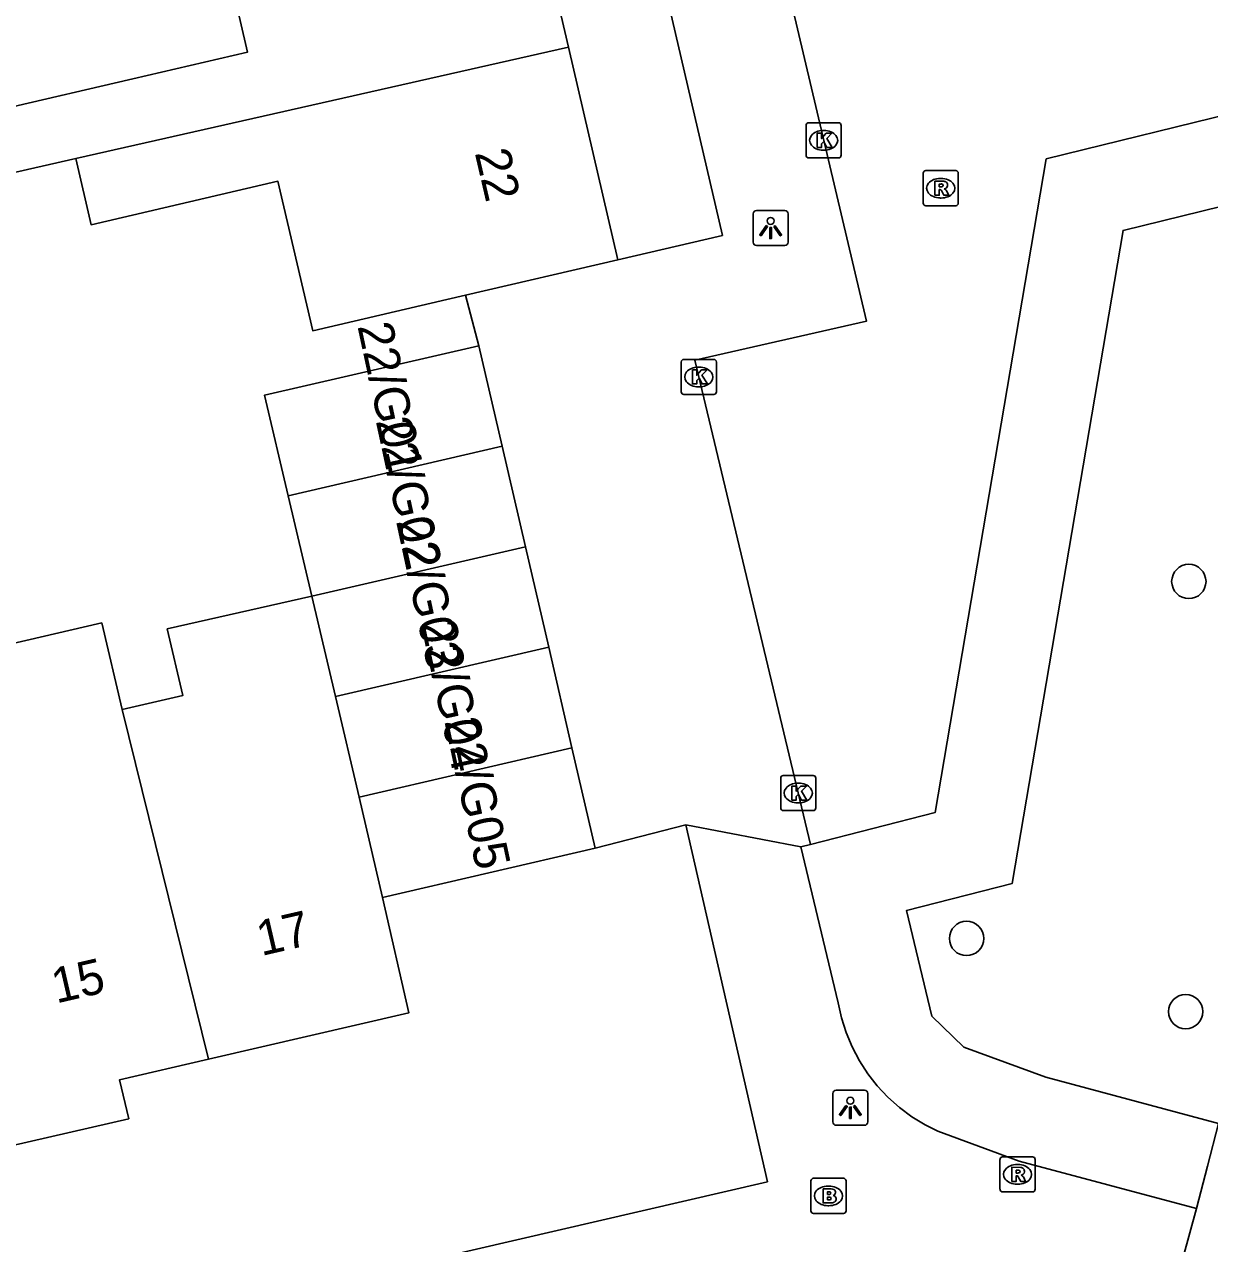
# Model space of a CAD drawing. Extents: x 158038 to 159242, y 380133 to 381214.
# Drawn here: x 158660.64 to 158694.4, y 380797.38 to 380832.1 of the extents above; entities that cross this region are included whole.
import ezdxf

# ---------------------------------------------------------------- set-up
doc = ezdxf.new("R2010")
doc.units = 0
for name, color, linetype in [('IMGEO_Boom', 7, 'Continuous'), ('IMGEO_Brandkraan', 7, 'Continuous'), ('IMGEO_Fietspad_open', 7, 'Continuous'), ('IMGEO_Haag', 7, 'Continuous'), ('IMGEO_Kolk', 7, 'Continuous'), ('IMGEO_Lichtpunt', 7, 'Continuous'), ('IMGEO_Pand', 7, 'Continuous'), ('IMGEO_Pand_nummerreeks', 7, 'Continuous'), ('IMGEO_Rijbaan_lokaal_open', 7, 'Continuous'), ('IMGEO_Rioolput', 7, 'Continuous'), ('IMGEO_Voetpad_open', 7, 'Continuous')]:
    doc.layers.add(name, color=color, linetype=linetype)

msp = doc.modelspace()

# ---------------------------------------------------------------- linework, layer by layer
at = {"layer": 'IMGEO_Boom'}
for centre in [(158693.811, 380816.232), (158687.479, 380806.066), (158693.719, 380803.983)]:
    msp.add_circle(centre, 0.489, dxfattribs=at)
at = {"layer": 'IMGEO_Brandkraan'}
for p, q in [((158683.046, 380798.31), (158683.046, 380799.162)), ((158683.121, 380799.236), (158683.973, 380799.236)), ((158684.047, 380799.162), (158684.047, 380798.31)), ((158683.534, 380799.016), (158683.559, 380799.016)), ((158683.557, 380798.456), (158683.532, 380798.456)), ((158683.973, 380798.236), (158683.121, 380798.236))]:
    msp.add_line(p, q, dxfattribs=at)
for points in [[(158683.046, 380798.31), (158683.046, 380799.162)], [(158683.121, 380799.236), (158683.973, 380799.236)], [(158684.047, 380799.162), (158684.047, 380798.31)], [(158683.394, 380798.936), (158683.394, 380798.536), (158683.607, 380798.536)], [(158683.625, 380798.936), (158683.394, 380798.936)], [(158683.573, 380798.855), (158683.519, 380798.855), (158683.519, 380798.779)], [(158683.519, 380798.779), (158683.572, 380798.779)], [(158683.581, 380798.703), (158683.519, 380798.703), (158683.519, 380798.622)], [(158683.519, 380798.622), (158683.581, 380798.622)], [(158683.973, 380798.236), (158683.121, 380798.236)]]:
    msp.add_lwpolyline(points, dxfattribs=at)
for centre, radius, start, end in [((158683.123, 380799.16), 0.0765, 91.552, 178.448), ((158683.123, 380799.16), 0.0765, 91.552, 178.448), ((158683.971, 380799.16), 0.0765, 1.552, 88.448), ((158683.971, 380799.16), 0.0765, 1.552, 88.448), ((158683.574, 380798.817), 0.0379, 267.8285, 90.9355), ((158683.582, 380798.662), 0.0404, 269.8759, 90.5077), ((158683.629, 380798.791), 0.145, 59.4692, 91.5367), ((158683.654, 380798.838), 0.0922, 285.5137, 58.1501), ((158683.659, 380798.646), 0.105, 301.3115, 78.989), ((158683.613, 380798.787), 0.251, 268.6676, 293.5347), ((158683.123, 380798.312), 0.0765, 181.552, 268.448), ((158683.123, 380798.312), 0.0765, 181.552, 268.448), ((158683.971, 380798.312), 0.0765, 271.552, 358.448), ((158683.971, 380798.312), 0.0765, 271.552, 358.448)]:
    msp.add_arc(centre, radius, start, end, dxfattribs=at)
for centre, major_axis, ratio, start_param, end_param in [((158683.533, 380798.736), (-0.387, 0.002), 0.722429, 4.712389, 7.853982), ((158683.558, 380798.736), (-0.39, 0.002), 0.717154, 1.570796, 4.712389)]:
    msp.add_ellipse(centre, major_axis=major_axis, ratio=ratio, start_param=start_param, end_param=end_param, dxfattribs=at)
at = {"layer": 'IMGEO_Fietspad_open'}
for points in [[(158694.658, 380800.796), (158694.343, 380799.586), (158694.028, 380798.377)], [(158694.028, 380798.377), (158693.242, 380795.503)]]:
    msp.add_lwpolyline(points, dxfattribs=at)
at = {"layer": 'IMGEO_Haag'}
msp.add_lwpolyline([(158702.064, 380828.716), (158691.94, 380826.229), (158688.777, 380807.63), (158685.766, 380806.86), (158686.487, 380803.858), (158687.399, 380802.97), (158689.738, 380802.112), (158694.658, 380800.796)], dxfattribs=at)
at = {"layer": 'IMGEO_Kolk'}
for p, q in [((158682.983, 380829.294), (158683.835, 380829.294)), ((158682.908, 380828.368), (158682.908, 380829.22)), ((158683.396, 380829.074), (158683.421, 380829.074)), ((158683.909, 380829.22), (158683.909, 380828.368)), ((158683.835, 380828.294), (158682.983, 380828.294)), ((158683.419, 380828.514), (158683.394, 380828.514)), ((158679.352, 380821.63), (158679.352, 380822.482)), ((158679.427, 380822.556), (158680.279, 380822.556)), ((158679.84, 380822.336), (158679.865, 380822.336)), ((158680.353, 380822.482), (158680.353, 380821.63)), ((158679.863, 380821.776), (158679.838, 380821.776)), ((158680.279, 380821.556), (158679.427, 380821.556)), ((158682.185, 380809.782), (158682.185, 380810.634)), ((158682.26, 380810.708), (158683.112, 380810.708)), ((158683.186, 380810.634), (158683.186, 380809.782)), ((158682.673, 380810.488), (158682.698, 380810.488)), ((158682.696, 380809.928), (158682.671, 380809.928)), ((158683.112, 380809.708), (158682.26, 380809.708))]:
    msp.add_line(p, q, dxfattribs=at)
for points in [[(158682.983, 380829.294), (158683.835, 380829.294)], [(158682.908, 380828.368), (158682.908, 380829.22)], [(158683.229, 380828.994), (158683.352, 380828.994), (158683.352, 380828.843), (158683.482, 380828.994), (158683.646, 380828.994), (158683.5, 380828.843), (158683.653, 380828.594), (158683.501, 380828.594), (158683.416, 380828.758), (158683.352, 380828.691), (158683.352, 380828.594), (158683.229, 380828.594), (158683.229, 380828.994)], [(158683.909, 380829.22), (158683.909, 380828.368)], [(158683.835, 380828.294), (158682.983, 380828.294)], [(158679.352, 380821.63), (158679.352, 380822.482)], [(158679.427, 380822.556), (158680.279, 380822.556)], [(158680.353, 380822.482), (158680.353, 380821.63)], [(158679.673, 380822.256), (158679.796, 380822.256), (158679.796, 380822.105), (158679.926, 380822.256), (158680.09, 380822.256), (158679.944, 380822.105), (158680.097, 380821.856), (158679.945, 380821.856), (158679.86, 380822.02), (158679.796, 380821.953), (158679.796, 380821.856), (158679.673, 380821.856), (158679.673, 380822.256)], [(158680.279, 380821.556), (158679.427, 380821.556)], [(158682.185, 380809.782), (158682.185, 380810.634)], [(158682.26, 380810.708), (158683.112, 380810.708)], [(158683.186, 380810.634), (158683.186, 380809.782)], [(158682.506, 380810.408), (158682.629, 380810.408), (158682.629, 380810.257), (158682.759, 380810.408), (158682.923, 380810.408), (158682.777, 380810.257), (158682.93, 380810.008), (158682.778, 380810.008), (158682.693, 380810.172), (158682.629, 380810.105), (158682.629, 380810.008), (158682.506, 380810.008), (158682.506, 380810.408)], [(158683.112, 380809.708), (158682.26, 380809.708)]]:
    msp.add_lwpolyline(points, dxfattribs=at)
for centre, start, end in [((158682.985, 380829.218), 91.552, 178.448), ((158682.985, 380829.218), 91.552, 178.448), ((158683.833, 380829.218), 1.552, 88.448), ((158683.833, 380829.218), 1.552, 88.448), ((158682.985, 380828.37), 181.552, 268.448), ((158682.985, 380828.37), 181.552, 268.448), ((158683.833, 380828.37), 271.552, 358.448), ((158683.833, 380828.37), 271.552, 358.448), ((158679.429, 380822.48), 91.552, 178.448), ((158679.429, 380822.48), 91.552, 178.448), ((158680.277, 380822.48), 1.552, 88.448), ((158680.277, 380822.48), 1.552, 88.448), ((158679.429, 380821.632), 181.552, 268.448), ((158679.429, 380821.632), 181.552, 268.448), ((158680.277, 380821.632), 271.552, 358.448), ((158680.277, 380821.632), 271.552, 358.448), ((158682.262, 380810.632), 91.552, 178.448), ((158682.262, 380810.632), 91.552, 178.448), ((158683.11, 380810.632), 1.552, 88.448), ((158683.11, 380810.632), 1.552, 88.448), ((158682.262, 380809.784), 181.552, 268.448), ((158682.262, 380809.784), 181.552, 268.448), ((158683.11, 380809.784), 271.552, 358.448), ((158683.11, 380809.784), 271.552, 358.448)]:
    msp.add_arc(centre, 0.0765, start, end, dxfattribs=at)
for centre, major_axis, ratio, start_param, end_param in [((158683.395, 380828.794), (-0.387, 0.002), 0.722429, 4.712389, 7.853982), ((158683.42, 380828.794), (-0.39, 0.002), 0.717154, 1.570796, 4.712389), ((158679.839, 380822.056), (-0.387, 0.002), 0.722429, 4.712389, 7.853982), ((158679.864, 380822.056), (-0.39, 0.002), 0.717154, 1.570796, 4.712389), ((158682.672, 380810.208), (-0.387, 0.002), 0.722429, 4.712389, 7.853982), ((158682.697, 380810.208), (-0.39, 0.002), 0.717154, 1.570796, 4.712389)]:
    msp.add_ellipse(centre, major_axis=major_axis, ratio=ratio, start_param=start_param, end_param=end_param, dxfattribs=at)
at = {"layer": 'IMGEO_Lichtpunt'}
for p, q in [((158681.4, 380826.701), (158681.4, 380825.894)), ((158681.4, 380826.701), (158681.4, 380825.894)), ((158682.302, 380826.796), (158681.494, 380826.796)), ((158682.302, 380826.796), (158681.494, 380826.796)), ((158682.396, 380825.894), (158682.396, 380826.701)), ((158682.396, 380825.894), (158682.396, 380826.701)), ((158681.494, 380825.8), (158682.302, 380825.8)), ((158681.494, 380825.8), (158682.302, 380825.8)), ((158683.67, 380801.648), (158683.67, 380800.841)), ((158683.67, 380801.648), (158683.67, 380800.841)), ((158684.572, 380801.743), (158683.764, 380801.743)), ((158684.572, 380801.743), (158683.764, 380801.743)), ((158684.666, 380800.841), (158684.666, 380801.648)), ((158684.666, 380800.841), (158684.666, 380801.648)), ((158683.764, 380800.747), (158684.572, 380800.747)), ((158683.764, 380800.747), (158684.572, 380800.747))]:
    msp.add_line(p, q, dxfattribs=at)
for points in [[(158681.774, 380826.365), (158681.813, 380826.337), (158681.625, 380826.075), (158681.587, 380826.102), (158681.774, 380826.365)], [(158681.876, 380826.317), (158681.923, 380826.317), (158681.923, 380825.995), (158681.876, 380825.995), (158681.876, 380826.317)], [(158681.986, 380826.337), (158682.024, 380826.364), (158682.211, 380826.102), (158682.172, 380826.074), (158681.986, 380826.337)], [(158684.044, 380801.312), (158684.083, 380801.284), (158683.895, 380801.022), (158683.857, 380801.049), (158684.044, 380801.312)], [(158684.146, 380801.264), (158684.193, 380801.264), (158684.193, 380800.942), (158684.146, 380800.942), (158684.146, 380801.264)], [(158684.256, 380801.284), (158684.294, 380801.311), (158684.481, 380801.049), (158684.442, 380801.021), (158684.256, 380801.284)]]:
    msp.add_lwpolyline(points, dxfattribs=at)
for centre in [(158681.899, 380826.499), (158684.169, 380801.446)]:
    msp.add_circle(centre, 0.0994, dxfattribs=at)
for centre, start, end in [((158681.494, 380826.701), 90, 180), ((158681.494, 380826.701), 90, 180), ((158682.302, 380826.701), 0, 90), ((158682.302, 380826.701), 0, 90), ((158681.494, 380825.894), 180, 270), ((158681.494, 380825.894), 180, 270), ((158682.302, 380825.894), 270, 0), ((158682.302, 380825.894), 270, 360), ((158683.764, 380801.648), 90, 180), ((158683.764, 380801.648), 90, 180), ((158684.572, 380801.648), 0, 90), ((158684.572, 380801.648), 0, 90), ((158683.764, 380800.841), 180, 270), ((158683.764, 380800.841), 180, 270), ((158684.572, 380800.841), 270, 0), ((158684.572, 380800.841), 270, 360)]:
    msp.add_arc(centre, 0.0946, start, end, dxfattribs=at)
at = {"layer": 'IMGEO_Pand'}
for points in [[(158676.138, 380831.449), (158674.777, 380837.297)], [(158655.185, 380828.559), (158661.688, 380830.072), (158667.001, 380831.308), (158666.065, 380835.328)], [(158676.138, 380831.449), (158662.106, 380828.273)], [(158677.546, 380825.396), (158676.138, 380831.449)], [(158662.106, 380828.273), (158655.594, 380826.799)], [(158673.21, 380824.387), (158672.677, 380824.263), (158668.856, 380823.374), (158667.866, 380827.629), (158662.544, 380826.391), (158662.106, 380828.273)], [(158677.546, 380825.396), (158673.21, 380824.387)], [(158668.157, 380818.673), (158667.48, 380821.533), (158673.591, 380822.947)], [(158673.591, 380822.947), (158674.254, 380820.085)], [(158674.254, 380820.085), (158668.157, 380818.673)], [(158674.254, 380820.085), (158674.916, 380817.222)], [(158668.834, 380815.814), (158668.157, 380818.673)], [(158674.916, 380817.222), (158668.834, 380815.814)], [(158674.916, 380817.222), (158675.579, 380814.36)], [(158663.432, 380812.582), (158665.154, 380812.981), (158664.714, 380814.879), (158668.834, 380815.814)], [(158668.834, 380815.814), (158669.505, 380812.954)], [(158656.664, 380815.072), (158658.189, 380815.425), (158658.508, 380814.046), (158662.847, 380815.05), (158663.432, 380812.582)], [(158675.579, 380814.36), (158669.505, 380812.954)], [(158675.579, 380814.36), (158676.241, 380811.497)], [(158669.505, 380812.954), (158670.176, 380810.093)], [(158663.432, 380812.582), (158665.887, 380802.629)], [(158670.176, 380810.093), (158676.241, 380811.497)], [(158676.241, 380811.497), (158676.904, 380808.635)], [(158670.176, 380810.093), (158670.839, 380807.231)], [(158670.839, 380807.231), (158676.904, 380808.635)], [(158670.839, 380807.231), (158671.598, 380803.951), (158665.887, 380802.629)], [(158665.887, 380802.629), (158663.356, 380802.043), (158663.614, 380800.934), (158660.269, 380800.159)]]:
    msp.add_lwpolyline(points, dxfattribs=at)
at = {"layer": 'IMGEO_Rijbaan_lokaal_open'}
for points in [[(158683.037, 380808.743), (158686.584, 380809.65), (158689.75, 380828.266), (158701.345, 380831.114), (158694.977, 380856.819), (158694.506, 380858.735)], [(158604.621, 380837.745), (158632.417, 380844.154), (158677.296, 380854.712), (158677.726, 380852.891), (158684.625, 380823.643), (158679.739, 380822.539), (158683.037, 380808.743)]]:
    msp.add_lwpolyline(points, dxfattribs=at)
at = {"layer": 'IMGEO_Rioolput'}
for p, q in [((158686.243, 380827.006), (158686.243, 380827.858)), ((158686.318, 380827.932), (158687.17, 380827.932)), ((158687.244, 380827.858), (158687.244, 380827.006)), ((158686.731, 380827.712), (158686.756, 380827.712)), ((158687.17, 380826.932), (158686.318, 380826.932)), ((158686.754, 380827.152), (158686.729, 380827.152)), ((158688.432, 380798.923), (158688.432, 380799.775)), ((158688.507, 380799.849), (158689.359, 380799.849)), ((158689.433, 380799.775), (158689.433, 380798.923)), ((158688.92, 380799.629), (158688.945, 380799.629)), ((158688.943, 380799.069), (158688.918, 380799.069)), ((158689.359, 380798.849), (158688.507, 380798.849))]:
    msp.add_line(p, q, dxfattribs=at)
for points in [[(158686.243, 380827.006), (158686.243, 380827.858)], [(158686.318, 380827.932), (158687.17, 380827.932)], [(158687.244, 380827.858), (158687.244, 380827.006)], [(158686.832, 380827.63), (158686.58, 380827.632), (158686.58, 380827.232)], [(158686.758, 380827.551), (158686.704, 380827.551), (158686.704, 380827.47)], [(158686.58, 380827.232), (158686.704, 380827.232), (158686.704, 380827.394), (158686.715, 380827.394)], [(158686.704, 380827.47), (158686.756, 380827.47)], [(158686.762, 380827.365), (158686.833, 380827.232), (158686.973, 380827.232), (158686.908, 380827.358)], [(158687.17, 380826.932), (158686.318, 380826.932)], [(158688.432, 380798.923), (158688.432, 380799.775)], [(158688.507, 380799.849), (158689.359, 380799.849)], [(158689.433, 380799.775), (158689.433, 380798.923)], [(158689.021, 380799.547), (158688.769, 380799.549), (158688.769, 380799.149)], [(158688.947, 380799.468), (158688.893, 380799.468), (158688.893, 380799.387)], [(158688.893, 380799.387), (158688.945, 380799.387)], [(158688.769, 380799.149), (158688.893, 380799.149), (158688.893, 380799.311), (158688.904, 380799.311)], [(158688.951, 380799.282), (158689.022, 380799.149), (158689.162, 380799.149), (158689.097, 380799.275)], [(158689.359, 380798.849), (158688.507, 380798.849)]]:
    msp.add_lwpolyline(points, dxfattribs=at)
for centre, radius, start, end in [((158686.32, 380827.856), 0.0765, 91.552, 178.448), ((158686.32, 380827.856), 0.0765, 91.552, 178.448), ((158687.168, 380827.856), 0.0765, 1.552, 88.448), ((158687.168, 380827.856), 0.0765, 1.552, 88.448), ((158686.764, 380827.455), 0.0964, 77.0061, 93.1865), ((158686.778, 380827.512), 0.0378, 276.6634, 79.6772), ((158686.831, 380827.52), 0.109, 350.3612, 89.416), ((158686.714, 380827.341), 0.0533, 26.0293, 88.6989), ((158686.74, 380827.659), 0.19, 274.7715, 282.9687), ((158686.829, 380827.52), 0.112, 277.5842, 350.9817), ((158686.813, 380827.305), 0.108, 29.5134, 73.7905), ((158686.32, 380827.008), 0.0765, 181.552, 268.448), ((158686.32, 380827.008), 0.0765, 181.552, 268.448), ((158687.168, 380827.008), 0.0765, 271.552, 358.448), ((158687.168, 380827.008), 0.0765, 271.552, 358.448), ((158688.509, 380799.773), 0.0765, 91.552, 178.448), ((158688.509, 380799.773), 0.0765, 91.552, 178.448), ((158689.357, 380799.773), 0.0765, 1.552, 88.448), ((158689.357, 380799.773), 0.0765, 1.552, 88.448), ((158688.929, 380799.576), 0.19, 274.7715, 282.9687), ((158688.953, 380799.372), 0.0964, 77.0061, 93.1865), ((158688.967, 380799.429), 0.0378, 276.6634, 79.6772), ((158689.02, 380799.437), 0.109, 350.3612, 89.416), ((158689.018, 380799.437), 0.112, 277.5842, 350.9817), ((158688.903, 380799.258), 0.0533, 26.0293, 88.6989), ((158689.002, 380799.222), 0.108, 29.5134, 73.7905), ((158688.509, 380798.925), 0.0765, 181.552, 268.448), ((158688.509, 380798.925), 0.0765, 181.552, 268.448), ((158689.357, 380798.925), 0.0765, 271.552, 358.448), ((158689.357, 380798.925), 0.0765, 271.552, 358.448)]:
    msp.add_arc(centre, radius, start, end, dxfattribs=at)
for centre, major_axis, ratio, start_param, end_param in [((158686.73, 380827.432), (-0.387, 0.002), 0.722429, 4.712389, 7.853982), ((158686.755, 380827.432), (-0.39, 0.002), 0.717154, 1.570796, 4.712389), ((158688.919, 380799.349), (-0.387, 0.002), 0.722429, 4.712389, 7.853982), ((158688.944, 380799.349), (-0.39, 0.002), 0.717154, 1.570796, 4.712389)]:
    msp.add_ellipse(centre, major_axis=major_axis, ratio=ratio, start_param=start_param, end_param=end_param, dxfattribs=at)
at = {"layer": 'IMGEO_Voetpad_open'}
for points in [[(158668.832, 380850.585), (158672.728, 380851.507), (158672.796, 380851.522), (158672.956, 380851.548), (158673.118, 380851.559), (158673.28, 380851.556), (158673.441, 380851.539), (158673.6, 380851.507), (158673.755, 380851.461), (158673.906, 380851.401), (158674.05, 380851.328), (158674.188, 380851.242), (158674.317, 380851.145), (158674.438, 380851.036), (158674.548, 380850.917), (158674.647, 380850.789), (158674.734, 380850.652), (158674.808, 380850.508), (158674.87, 380850.358), (158674.917, 380850.204), (158674.951, 380850.045), (158680.527, 380826.085), (158677.546, 380825.396)], [(158673.21, 380824.387), (158673.591, 380822.947)], [(158679.48, 380809.301), (158681.807, 380799.138), (158649.671, 380791.7), (158648.732, 380795.684), (158618.498, 380788.389), (158618.388, 380788.356), (158618.218, 380788.318), (158618.046, 380788.296), (158617.872, 380788.289), (158617.698, 380788.298), (158617.526, 380788.322), (158617.357, 380788.362), (158617.192, 380788.416), (158617.032, 380788.485), (158616.879, 380788.568), (158616.734, 380788.664), (158616.599, 380788.773), (158616.473, 380788.894), (158616.359, 380789.025), (158616.257, 380789.166), (158616.168, 380789.316), (158616.093, 380789.472), (158616.032, 380789.635)], [(158676.904, 380808.635), (158679.48, 380809.301)], [(158682.758, 380808.672), (158679.48, 380809.301)], [(158682.758, 380808.672), (158683.037, 380808.743)], [(158694.028, 380798.377), (158688.983, 380799.726), (158686.657, 380800.579), (158686.299, 380800.758), (158685.923, 380800.989), (158685.569, 380801.252), (158685.24, 380801.546), (158684.938, 380801.868), (158684.667, 380802.216), (158684.427, 380802.586), (158684.222, 380802.977), (158684.052, 380803.384), (158683.919, 380803.805), (158683.825, 380804.236), (158682.758, 380808.672)]]:
    msp.add_lwpolyline(points, dxfattribs=at)

# ---------------------------------------------------------------- texts
at = {"layer": 'IMGEO_Pand_nummerreeks'}
for s, rotation, p in [('22', 283.099, (158673.469, 380828.441)), ('22/G01', 282.1715, (158670.127, 380823.507)), ('22/G02', 282.1715, (158670.649, 380820.808)), ('22/G03', 282.1715, (158671.226, 380817.953)), ('22/G04', 282.1715, (158671.93, 380815.04)), ('22/G05', 282.1715, (158672.603, 380812.255)), ('17', 13.0326, (158667.393, 380805.564)), ('15', 13.0326, (158661.552, 380804.212))]:
    msp.add_text(s, height=1, rotation=rotation, dxfattribs=at).set_placement(p)

doc.saveas('drawing.dxf')
